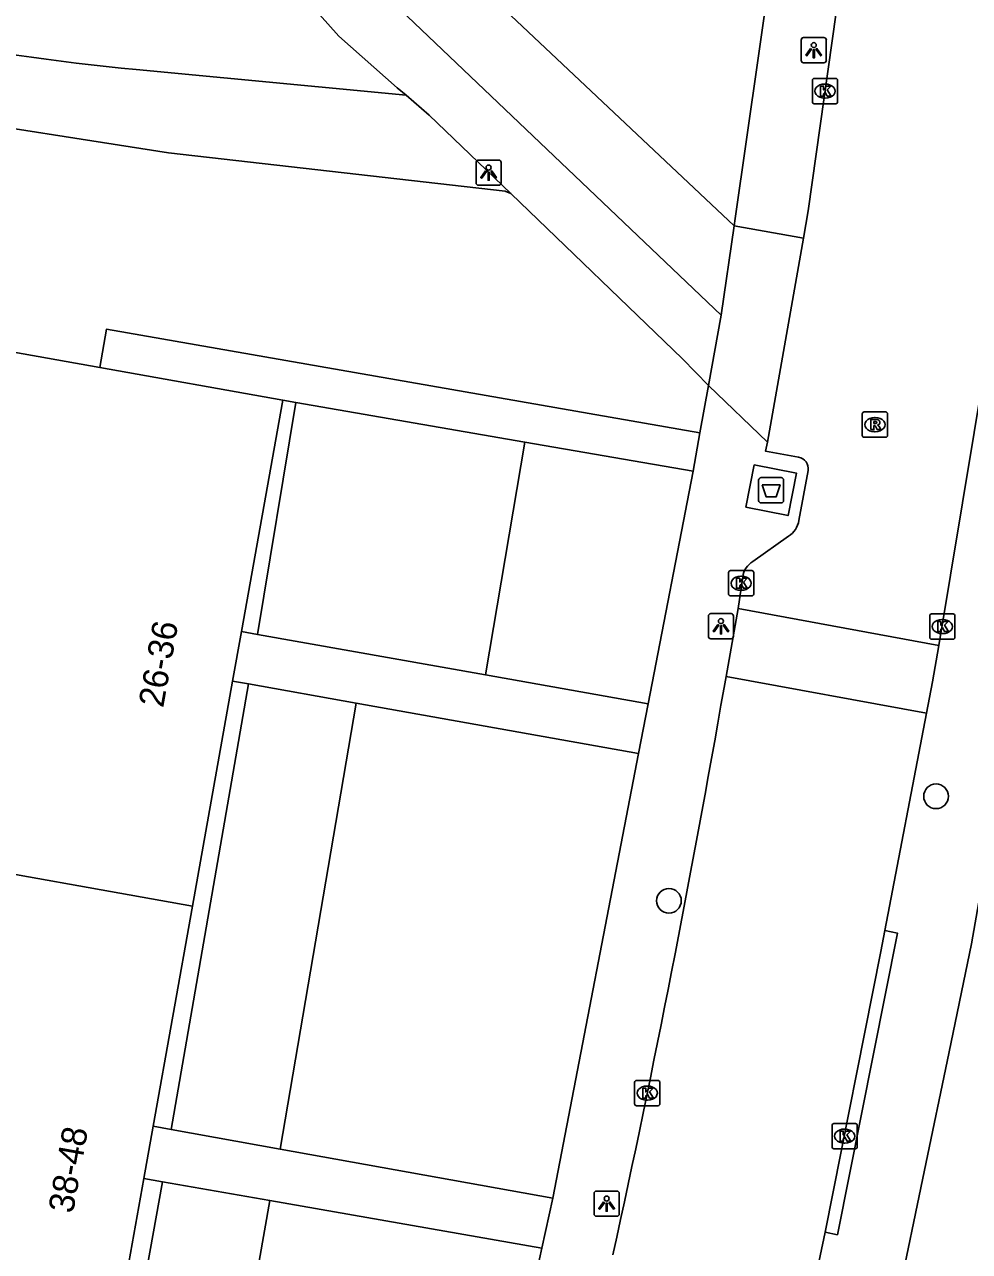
# Model space of a CAD drawing. Extents: x 161402 to 161933, y 381650 to 382313.
# Drawn here: x 161759.18 to 161796.64, y 381833.69 to 381882.31 of the extents above; entities that cross this region are included whole.
import ezdxf

# ---------------------------------------------------------------- set-up
doc = ezdxf.new("R2010")
doc.units = 0
for name, color, linetype in [('IMGEO_Afval_apart_plaats', 7, 'Continuous'), ('IMGEO_Boom', 7, 'Continuous'), ('IMGEO_Groenvoorziening', 7, 'Continuous'), ('IMGEO_Kolk', 7, 'Continuous'), ('IMGEO_Lichtpunt', 7, 'Continuous'), ('IMGEO_Pand', 7, 'Continuous'), ('IMGEO_Pand_nummerreeks', 7, 'Continuous'), ('IMGEO_Parkeervlak_open', 7, 'Continuous'), ('IMGEO_Rijbaan_lokaal_open', 7, 'Continuous'), ('IMGEO_Rioolput', 7, 'Continuous'), ('IMGEO_Voetpad_gesloten', 7, 'Continuous'), ('IMGEO_Voetpad_open', 7, 'Continuous')]:
    doc.layers.add(name, color=color, linetype=linetype)

msp = doc.modelspace()

# ---------------------------------------------------------------- linework, layer by layer
at = {"layer": 'IMGEO_Afval_apart_plaats'}
for p, q in [((161788.278, 381863.457), (161788.278, 381864.257)), ((161788.278, 381864.257), (161788.278, 381863.457)), ((161788.378, 381864.357), (161789.168, 381864.357)), ((161789.168, 381864.357), (161788.378, 381864.357)), ((161789.268, 381864.257), (161789.268, 381863.457)), ((161789.268, 381863.457), (161789.268, 381864.257)), ((161789.168, 381863.357), (161788.378, 381863.357)), ((161788.378, 381863.357), (161789.168, 381863.357))]:
    msp.add_line(p, q, dxfattribs=at)
msp.add_lwpolyline([(161788.421, 381864.071), (161789.125, 381864.071), (161788.976, 381863.601), (161788.57, 381863.601), (161788.421, 381864.071)], dxfattribs=at)
for centre, start, end in [((161788.378, 381864.257), 90, 180), ((161788.378, 381864.257), 90, 180), ((161789.168, 381864.257), 0, 90), ((161789.168, 381864.257), 360, 90), ((161788.378, 381863.457), 180, 270), ((161788.378, 381863.457), 180, 270), ((161789.168, 381863.457), 270, 0), ((161789.168, 381863.457), 270, 0)]:
    msp.add_arc(centre, 0.1, start, end, dxfattribs=at)
at = {"layer": 'IMGEO_Boom'}
for centre in [(161795.311, 381851.729), (161784.722, 381847.588)]:
    msp.add_circle(centre, 0.489, dxfattribs=at)
at = {"layer": 'IMGEO_Groenvoorziening'}
for points in [[(161779.014, 381865.769), (161777.445, 381856.545)], [(161772.319, 381855.421), (161769.309, 381837.75)], [(161768.9, 381835.705), (161765.769, 381817.905)]]:
    msp.add_lwpolyline(points, dxfattribs=at)
at = {"layer": 'IMGEO_Kolk'}
for p, q in [((161790.482, 381880.175), (161791.334, 381880.175)), ((161790.407, 381879.249), (161790.407, 381880.101)), ((161790.895, 381879.955), (161790.92, 381879.955)), ((161791.408, 381880.101), (161791.408, 381879.249)), ((161791.334, 381879.175), (161790.482, 381879.175)), ((161790.918, 381879.395), (161790.893, 381879.395)), ((161787.158, 381860.672), (161788.01, 381860.672)), ((161787.083, 381859.746), (161787.083, 381860.598)), ((161787.571, 381860.452), (161787.596, 381860.452)), ((161788.084, 381860.598), (161788.084, 381859.746)), ((161787.594, 381859.892), (161787.569, 381859.892)), ((161788.01, 381859.672), (161787.158, 381859.672)), ((161795.058, 381858.03), (161795.058, 381858.882)), ((161795.133, 381858.956), (161795.985, 381858.956)), ((161795.546, 381858.736), (161795.571, 381858.736)), ((161796.059, 381858.882), (161796.059, 381858.03)), ((161795.985, 381857.956), (161795.133, 381857.956)), ((161795.569, 381858.176), (161795.544, 381858.176)), ((161783.36, 381839.541), (161783.36, 381840.393)), ((161783.435, 381840.467), (161784.287, 381840.467)), ((161783.848, 381840.247), (161783.873, 381840.247)), ((161784.361, 381840.393), (161784.361, 381839.541)), ((161784.287, 381839.467), (161783.435, 381839.467)), ((161783.871, 381839.687), (161783.846, 381839.687)), ((161791.188, 381837.835), (161791.188, 381838.687)), ((161791.263, 381838.761), (161792.115, 381838.761)), ((161791.676, 381838.541), (161791.701, 381838.541)), ((161792.189, 381838.687), (161792.189, 381837.835)), ((161791.699, 381837.981), (161791.674, 381837.981)), ((161792.115, 381837.761), (161791.263, 381837.761))]:
    msp.add_line(p, q, dxfattribs=at)
for points in [[(161790.482, 381880.175), (161791.334, 381880.175)], [(161790.407, 381879.249), (161790.407, 381880.101)], [(161790.728, 381879.875), (161790.851, 381879.875), (161790.851, 381879.724), (161790.981, 381879.875), (161791.145, 381879.875), (161790.999, 381879.724), (161791.152, 381879.475), (161791, 381879.475), (161790.915, 381879.639), (161790.851, 381879.572), (161790.851, 381879.475), (161790.728, 381879.475), (161790.728, 381879.875)], [(161791.408, 381880.101), (161791.408, 381879.249)], [(161791.334, 381879.175), (161790.482, 381879.175)], [(161787.158, 381860.672), (161788.01, 381860.672)], [(161787.083, 381859.746), (161787.083, 381860.598)], [(161787.404, 381860.372), (161787.527, 381860.372), (161787.527, 381860.221), (161787.657, 381860.372), (161787.821, 381860.372), (161787.675, 381860.221), (161787.828, 381859.972), (161787.676, 381859.972), (161787.591, 381860.136), (161787.527, 381860.069), (161787.527, 381859.972), (161787.404, 381859.972), (161787.404, 381860.372)], [(161788.084, 381860.598), (161788.084, 381859.746)], [(161788.01, 381859.672), (161787.158, 381859.672)], [(161795.058, 381858.03), (161795.058, 381858.882)], [(161795.133, 381858.956), (161795.985, 381858.956)], [(161796.059, 381858.882), (161796.059, 381858.03)], [(161795.379, 381858.656), (161795.502, 381858.656), (161795.502, 381858.505), (161795.632, 381858.656), (161795.796, 381858.656), (161795.65, 381858.505), (161795.803, 381858.256), (161795.651, 381858.256), (161795.566, 381858.42), (161795.502, 381858.353), (161795.502, 381858.256), (161795.379, 381858.256), (161795.379, 381858.656)], [(161795.985, 381857.956), (161795.133, 381857.956)], [(161783.36, 381839.541), (161783.36, 381840.393)], [(161783.435, 381840.467), (161784.287, 381840.467)], [(161784.361, 381840.393), (161784.361, 381839.541)], [(161783.681, 381840.167), (161783.804, 381840.167), (161783.804, 381840.016), (161783.934, 381840.167), (161784.098, 381840.167), (161783.952, 381840.016), (161784.105, 381839.767), (161783.953, 381839.767), (161783.868, 381839.931), (161783.804, 381839.864), (161783.804, 381839.767), (161783.681, 381839.767), (161783.681, 381840.167)], [(161784.287, 381839.467), (161783.435, 381839.467)], [(161791.188, 381837.835), (161791.188, 381838.687)], [(161791.263, 381838.761), (161792.115, 381838.761)], [(161791.509, 381838.461), (161791.632, 381838.461), (161791.632, 381838.31), (161791.762, 381838.461), (161791.926, 381838.461), (161791.78, 381838.31), (161791.933, 381838.061), (161791.781, 381838.061), (161791.696, 381838.225), (161791.632, 381838.158), (161791.632, 381838.061), (161791.509, 381838.061), (161791.509, 381838.461)], [(161792.189, 381838.687), (161792.189, 381837.835)], [(161792.115, 381837.761), (161791.263, 381837.761)]]:
    msp.add_lwpolyline(points, dxfattribs=at)
for centre, start, end in [((161790.484, 381880.099), 91.552, 178.448), ((161790.484, 381880.099), 91.552, 178.448), ((161791.332, 381880.099), 1.552, 88.448), ((161791.332, 381880.099), 1.552, 88.448), ((161790.484, 381879.251), 181.552, 268.448), ((161790.484, 381879.251), 181.552, 268.448), ((161791.332, 381879.251), 271.552, 358.448), ((161791.332, 381879.251), 271.552, 358.448), ((161787.16, 381860.596), 91.552, 178.448), ((161787.16, 381860.596), 91.552, 178.448), ((161788.008, 381860.596), 1.552, 88.448), ((161788.008, 381860.596), 1.552, 88.448), ((161787.16, 381859.748), 181.552, 268.448), ((161787.16, 381859.748), 181.552, 268.448), ((161788.008, 381859.748), 271.552, 358.448), ((161788.008, 381859.748), 271.552, 358.448), ((161795.135, 381858.88), 91.552, 178.448), ((161795.135, 381858.88), 91.552, 178.448), ((161795.983, 381858.88), 1.552, 88.448), ((161795.983, 381858.88), 1.552, 88.448), ((161795.135, 381858.032), 181.552, 268.448), ((161795.135, 381858.032), 181.552, 268.448), ((161795.983, 381858.032), 271.552, 358.448), ((161795.983, 381858.032), 271.552, 358.448), ((161783.437, 381840.391), 91.552, 178.448), ((161783.437, 381840.391), 91.552, 178.448), ((161784.285, 381840.391), 1.552, 88.448), ((161784.285, 381840.391), 1.552, 88.448), ((161783.437, 381839.543), 181.552, 268.448), ((161783.437, 381839.543), 181.552, 268.448), ((161784.285, 381839.543), 271.552, 358.448), ((161784.285, 381839.543), 271.552, 358.448), ((161791.265, 381838.685), 91.552, 178.448), ((161791.265, 381838.685), 91.552, 178.448), ((161792.113, 381838.685), 1.552, 88.448), ((161792.113, 381838.685), 1.552, 88.448), ((161791.265, 381837.837), 181.552, 268.448), ((161791.265, 381837.837), 181.552, 268.448), ((161792.113, 381837.837), 271.552, 358.448), ((161792.113, 381837.837), 271.552, 358.448)]:
    msp.add_arc(centre, 0.0765, start, end, dxfattribs=at)
for centre, major_axis, ratio, start_param, end_param in [((161790.894, 381879.675), (-0.387, 0.002), 0.722429, 4.712389, 7.853982), ((161790.919, 381879.675), (-0.39, 0.002), 0.717154, 1.570796, 4.712389), ((161787.57, 381860.172), (-0.387, 0.002), 0.722429, 4.712389, 7.853982), ((161787.595, 381860.172), (-0.39, 0.002), 0.717154, 1.570796, 4.712389), ((161795.545, 381858.456), (-0.387, 0.002), 0.722429, 4.712389, 7.853982), ((161795.57, 381858.456), (-0.39, 0.002), 0.717154, 1.570796, 4.712389), ((161783.847, 381839.967), (-0.387, 0.002), 0.722429, 4.712389, 7.853982), ((161783.872, 381839.967), (-0.39, 0.002), 0.717154, 1.570796, 4.712389), ((161791.675, 381838.261), (-0.387, 0.002), 0.722429, 4.712389, 7.853982), ((161791.7, 381838.261), (-0.39, 0.002), 0.717154, 1.570796, 4.712389)]:
    msp.add_ellipse(centre, major_axis=major_axis, ratio=ratio, start_param=start_param, end_param=end_param, dxfattribs=at)
at = {"layer": 'IMGEO_Lichtpunt'}
for p, q in [((161789.965, 381881.7), (161789.965, 381880.893)), ((161789.965, 381881.7), (161789.965, 381880.893)), ((161790.867, 381881.795), (161790.059, 381881.795)), ((161790.867, 381881.795), (161790.059, 381881.795)), ((161790.961, 381880.893), (161790.961, 381881.7)), ((161790.961, 381880.893), (161790.961, 381881.7)), ((161790.059, 381880.799), (161790.867, 381880.799)), ((161790.059, 381880.799), (161790.867, 381880.799)), ((161777.075, 381876.847), (161777.075, 381876.04)), ((161777.075, 381876.847), (161777.075, 381876.04)), ((161777.977, 381876.942), (161777.169, 381876.942)), ((161777.977, 381876.942), (161777.169, 381876.942)), ((161778.071, 381876.04), (161778.071, 381876.847)), ((161778.071, 381876.04), (161778.071, 381876.847)), ((161777.169, 381875.946), (161777.977, 381875.946)), ((161777.169, 381875.946), (161777.977, 381875.946)), ((161786.285, 381858.873), (161786.285, 381858.066)), ((161786.285, 381858.873), (161786.285, 381858.066)), ((161787.187, 381858.968), (161786.379, 381858.968)), ((161787.187, 381858.968), (161786.379, 381858.968)), ((161787.281, 381858.066), (161787.281, 381858.873)), ((161787.281, 381858.066), (161787.281, 381858.873)), ((161786.379, 381857.972), (161787.187, 381857.972)), ((161786.379, 381857.972), (161787.187, 381857.972)), ((161781.755, 381835.989), (161781.755, 381835.182)), ((161781.755, 381835.989), (161781.755, 381835.182)), ((161782.657, 381836.084), (161781.849, 381836.084)), ((161782.657, 381836.084), (161781.849, 381836.084)), ((161782.751, 381835.182), (161782.751, 381835.989)), ((161782.751, 381835.182), (161782.751, 381835.989)), ((161781.849, 381835.088), (161782.657, 381835.088)), ((161781.849, 381835.088), (161782.657, 381835.088))]:
    msp.add_line(p, q, dxfattribs=at)
for points in [[(161790.339, 381881.364), (161790.378, 381881.336), (161790.19, 381881.074), (161790.152, 381881.101), (161790.339, 381881.364)], [(161790.441, 381881.316), (161790.488, 381881.316), (161790.488, 381880.994), (161790.441, 381880.994), (161790.441, 381881.316)], [(161790.551, 381881.336), (161790.589, 381881.363), (161790.776, 381881.101), (161790.737, 381881.073), (161790.551, 381881.336)], [(161777.449, 381876.511), (161777.488, 381876.483), (161777.3, 381876.221), (161777.262, 381876.248), (161777.449, 381876.511)], [(161777.551, 381876.463), (161777.598, 381876.463), (161777.598, 381876.141), (161777.551, 381876.141), (161777.551, 381876.463)], [(161777.661, 381876.483), (161777.699, 381876.51), (161777.886, 381876.248), (161777.847, 381876.22), (161777.661, 381876.483)], [(161786.659, 381858.537), (161786.698, 381858.509), (161786.51, 381858.247), (161786.472, 381858.274), (161786.659, 381858.537)], [(161786.761, 381858.489), (161786.808, 381858.489), (161786.808, 381858.167), (161786.761, 381858.167), (161786.761, 381858.489)], [(161786.871, 381858.509), (161786.909, 381858.536), (161787.096, 381858.274), (161787.057, 381858.246), (161786.871, 381858.509)], [(161782.129, 381835.653), (161782.168, 381835.625), (161781.98, 381835.363), (161781.942, 381835.39), (161782.129, 381835.653)], [(161782.231, 381835.605), (161782.278, 381835.605), (161782.278, 381835.283), (161782.231, 381835.283), (161782.231, 381835.605)], [(161782.341, 381835.625), (161782.379, 381835.652), (161782.566, 381835.39), (161782.527, 381835.362), (161782.341, 381835.625)]]:
    msp.add_lwpolyline(points, dxfattribs=at)
for centre in [(161790.464, 381881.498), (161777.574, 381876.645), (161786.784, 381858.671), (161782.254, 381835.787)]:
    msp.add_circle(centre, 0.0994, dxfattribs=at)
for centre, start, end in [((161790.059, 381881.7), 90, 180), ((161790.059, 381881.7), 90, 180), ((161790.867, 381881.7), 0, 90), ((161790.867, 381881.7), 0, 90), ((161790.059, 381880.893), 180, 270), ((161790.059, 381880.893), 180, 270), ((161790.867, 381880.893), 270, 0), ((161790.867, 381880.893), 270, 360), ((161777.169, 381876.847), 90, 180), ((161777.169, 381876.847), 90, 180), ((161777.977, 381876.847), 0, 90), ((161777.977, 381876.847), 0, 90), ((161777.169, 381876.04), 180, 270), ((161777.169, 381876.04), 180, 270), ((161777.977, 381876.04), 270, 0), ((161777.977, 381876.04), 270, 360), ((161786.379, 381858.873), 90, 180), ((161786.379, 381858.873), 90, 180), ((161787.187, 381858.873), 0, 90), ((161787.187, 381858.873), 0, 90), ((161786.379, 381858.066), 180, 270), ((161786.379, 381858.066), 180, 270), ((161787.187, 381858.066), 270, 0), ((161787.187, 381858.066), 270, 360), ((161781.849, 381835.989), 90, 180), ((161781.849, 381835.989), 90, 180), ((161782.657, 381835.989), 0, 90), ((161782.657, 381835.989), 0, 90), ((161781.849, 381835.182), 180, 270), ((161781.849, 381835.182), 180, 270), ((161782.657, 381835.182), 270, 0), ((161782.657, 381835.182), 270, 360)]:
    msp.add_arc(centre, 0.0946, start, end, dxfattribs=at)
at = {"layer": 'IMGEO_Pand'}
for points in [[(161758.643, 381868.683), (161758.758, 381869.329), (161762.157, 381868.723)], [(161762.157, 381868.723), (161769.412, 381867.428)], [(161767.776, 381858.26), (161769.412, 381867.428)], [(161767.776, 381858.26), (161767.425, 381856.293)], [(161765.835, 381847.381), (161767.425, 381856.293)], [(161765.835, 381847.381), (161755.181, 381849.282)], [(161764.278, 381838.655), (161765.835, 381847.381)], [(161764.278, 381838.655), (161763.907, 381836.579)], [(161762.257, 381827.332), (161763.907, 381836.579)]]:
    msp.add_lwpolyline(points, dxfattribs=at)
at = {"layer": 'IMGEO_Parkeervlak_open'}
for points in [[(161768.961, 381885.978), (161769.381, 381884.923), (161769.662, 381884.07), (161771.638, 381881.858), (161773.952, 381879.809), (161774.308, 381879.519)], [(161778.453, 381875.613), (161785.266, 381869.061), (161786.294, 381868.013)]]:
    msp.add_lwpolyline(points, dxfattribs=at)
at = {"layer": 'IMGEO_Rijbaan_lokaal_open'}
for points in [[(161775.809, 381923.999), (161778.071, 381923.6), (161776.189, 381913.114), (161771.355, 381885.738), (161771.319, 381885.533), (161786.796, 381870.79)], [(161790.05, 381873.849), (161790.235, 381874.932), (161791.514, 381883.928), (161792.734, 381893.144), (161793.848, 381901.629), (161794.834, 381908.914), (161795.589, 381915.163)], [(161803.538, 381914.387), (161803.118, 381910.861), (161801.89, 381901.53), (161801.051, 381895.224), (161800.123, 381888.098), (161798.914, 381879.502), (161797.756, 381871.795), (161795.424, 381857.71)], [(161787.303, 381874.33), (161777.78, 381883.315)], [(161786.796, 381870.79), (161787.303, 381874.33)], [(161788.629, 381865.767), (161790.05, 381873.849)], [(161789.857, 381865.169), (161788.553, 381865.406), (161788.629, 381865.767)], [(161789.877, 381862.657), (161790.239, 381864.641)], [(161788.046, 381861.035), (161789.462, 381862.035)], [(161787.471, 381859.173), (161787.649, 381860.431)], [(161787.471, 381859.173), (161786.986, 381856.479)], [(161795.424, 381857.71), (161787.471, 381859.173)], [(161794.937, 381855.018), (161795.166, 381856.272), (161795.424, 381857.71)], [(161786.906, 381856.042), (161786.986, 381856.479)], [(161786.986, 381856.479), (161794.937, 381855.018)], [(161793.286, 381846.409), (161794.937, 381855.018)], [(161790.913, 381834.452), (161793.119, 381845.579), (161793.286, 381846.409)], [(161789.643, 381828.457), (161790.913, 381834.452)]]:
    msp.add_lwpolyline(points, dxfattribs=at)
for centre, radius, start, end in [((161789.783, 381864.713), 0.462, 350.9911, 80.7792), ((161788.966, 381862.816), 0.925, 302.4535, 350.1239), ((161788.467, 381860.326), 0.825, 120.711, 172.6564), ((161271.221, 381945.362), 523.363, 347.66578, 350.17353)]:
    msp.add_arc(centre, radius, start, end, dxfattribs=at)
at = {"layer": 'IMGEO_Rioolput'}
for p, q in [((161792.386, 381866.033), (161792.386, 381866.885)), ((161792.461, 381866.959), (161793.313, 381866.959)), ((161792.874, 381866.739), (161792.899, 381866.739)), ((161793.387, 381866.885), (161793.387, 381866.033)), ((161792.897, 381866.179), (161792.872, 381866.179)), ((161793.313, 381865.959), (161792.461, 381865.959))]:
    msp.add_line(p, q, dxfattribs=at)
for points in [[(161792.386, 381866.033), (161792.386, 381866.885)], [(161792.461, 381866.959), (161793.313, 381866.959)], [(161792.975, 381866.657), (161792.723, 381866.659), (161792.723, 381866.259)], [(161792.901, 381866.578), (161792.847, 381866.578), (161792.847, 381866.497)], [(161792.847, 381866.497), (161792.899, 381866.497)], [(161793.387, 381866.885), (161793.387, 381866.033)], [(161792.723, 381866.259), (161792.847, 381866.259), (161792.847, 381866.421), (161792.858, 381866.421)], [(161792.905, 381866.392), (161792.976, 381866.259), (161793.116, 381866.259), (161793.051, 381866.385)], [(161793.313, 381865.959), (161792.461, 381865.959)]]:
    msp.add_lwpolyline(points, dxfattribs=at)
for centre, radius, start, end in [((161792.463, 381866.883), 0.0765, 91.552, 178.448), ((161792.463, 381866.883), 0.0765, 91.552, 178.448), ((161792.883, 381866.686), 0.19, 274.7715, 282.9687), ((161792.907, 381866.482), 0.0964, 77.0061, 93.1865), ((161792.921, 381866.539), 0.0378, 276.6634, 79.6772), ((161792.974, 381866.547), 0.109, 350.3612, 89.416), ((161792.972, 381866.547), 0.112, 277.5842, 350.9817), ((161793.311, 381866.883), 0.0765, 1.552, 88.448), ((161793.311, 381866.883), 0.0765, 1.552, 88.448), ((161792.463, 381866.035), 0.0765, 181.552, 268.448), ((161792.463, 381866.035), 0.0765, 181.552, 268.448), ((161792.857, 381866.368), 0.0533, 26.0293, 88.6989), ((161792.956, 381866.332), 0.108, 29.5134, 73.7905), ((161793.311, 381866.035), 0.0765, 271.552, 358.448), ((161793.311, 381866.035), 0.0765, 271.552, 358.448)]:
    msp.add_arc(centre, radius, start, end, dxfattribs=at)
for centre, major_axis, ratio, start_param, end_param in [((161792.873, 381866.459), (-0.387, 0.002), 0.722429, 4.712389, 7.853982), ((161792.898, 381866.459), (-0.39, 0.002), 0.717154, 1.570796, 4.712389)]:
    msp.add_ellipse(centre, major_axis=major_axis, ratio=ratio, start_param=start_param, end_param=end_param, dxfattribs=at)
at = {"layer": 'IMGEO_Voetpad_gesloten'}
for points in [[(161778.453, 381875.613), (161778.225, 381875.706), (161764.885, 381877.23), (161755.085, 381878.76), (161745.595, 381880.853)], [(161763.6, 381880.53), (161774.308, 381879.519)], [(161774.308, 381879.519), (161775.214, 381878.728), (161778.453, 381875.613)], [(161787.768, 381863.184), (161788.101, 381864.864), (161789.779, 381864.531), (161789.446, 381862.851), (161787.768, 381863.184)]]:
    msp.add_lwpolyline(points, dxfattribs=at)
msp.add_arc((161773.213, 381979.731), 99.666, 253.48297, 264.46507, dxfattribs=at)
at = {"layer": 'IMGEO_Voetpad_open'}
for points in [[(161778.698, 381768.78), (161781.039, 381777.203), (161788.629, 381808.145), (161791.311, 381819.878), (161794.918, 381837.231), (161795.748, 381841.221), (161796.717, 381845.885), (161801.214, 381871.562), (161802.683, 381881.227), (161808.066, 381922.168), (161810.3, 381942.403)], [(161788.716, 381884.216), (161787.345, 381874.628), (161787.303, 381874.33)], [(161790.05, 381873.849), (161787.303, 381874.33)], [(161786.294, 381868.013), (161786.796, 381870.79)], [(161785.953, 381866.129), (161762.42, 381870.235), (161762.157, 381868.723)], [(161786.294, 381868.013), (161785.953, 381866.129)], [(161788.629, 381865.767), (161786.294, 381868.013)], [(161768.411, 381858.147), (161769.932, 381867.338)], [(161769.412, 381867.428), (161769.932, 381867.338)], [(161769.932, 381867.338), (161779.014, 381865.769)], [(161785.953, 381866.129), (161785.679, 381864.617)], [(161779.014, 381865.769), (161785.679, 381864.617)], [(161785.679, 381864.617), (161783.9, 381855.4)], [(161768.411, 381858.147), (161767.776, 381858.26)], [(161777.445, 381856.545), (161768.411, 381858.147)], [(161767.425, 381856.293), (161768.053, 381856.181)], [(161783.9, 381855.4), (161777.445, 381856.545)], [(161764.992, 381838.527), (161768.053, 381856.181)], [(161768.053, 381856.181), (161772.319, 381855.421)], [(161772.319, 381855.421), (161783.519, 381853.426)], [(161783.9, 381855.4), (161783.519, 381853.426)], [(161783.519, 381853.426), (161780.118, 381835.806)], [(161793.286, 381846.409), (161793.776, 381846.311), (161791.404, 381834.353), (161790.913, 381834.452)], [(161764.992, 381838.527), (161764.278, 381838.655)], [(161769.309, 381837.75), (161764.992, 381838.527)], [(161780.118, 381835.806), (161769.309, 381837.75)], [(161761.449, 381818.694), (161764.644, 381836.45)], [(161763.907, 381836.579), (161764.644, 381836.45)], [(161764.644, 381836.45), (161768.9, 381835.705)], [(161768.9, 381835.705), (161779.683, 381833.819)], [(161780.118, 381835.806), (161779.683, 381833.819)], [(161779.683, 381833.819), (161775.802, 381816.071)]]:
    msp.add_lwpolyline(points, dxfattribs=at)

# ---------------------------------------------------------------- texts
at = {"layer": 'IMGEO_Pand_nummerreeks'}
for s, rotation, p in [('26-36', 79.8831, (161764.672, 381855.212)), ('38-48', 79.8841, (161761.096, 381835.167))]:
    msp.add_text(s, height=1, rotation=rotation, dxfattribs=at).set_placement(p)

doc.saveas('drawing.dxf')
